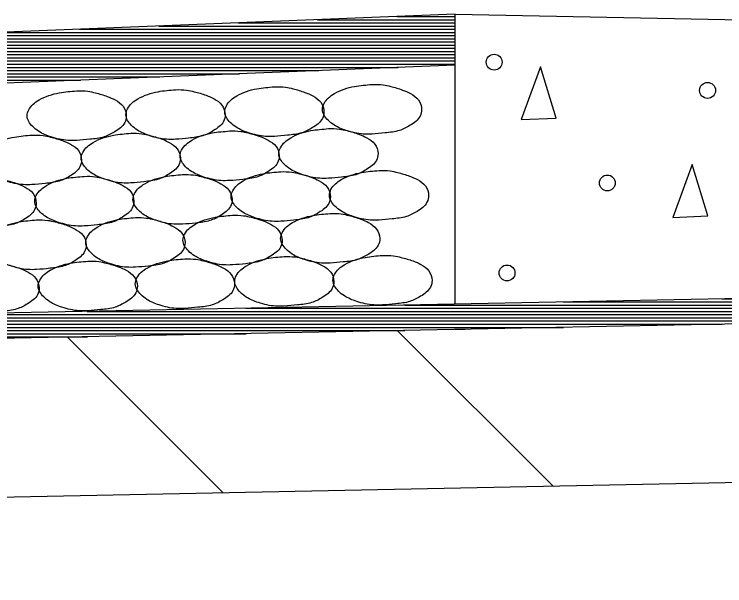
# Model space of a CAD drawing. Extents: x 60325 to 61047, y 53669 to 53767.
# Drawn here: x 60351.857 to 60354.096, y 53688.754 to 53690.555 of the extents above; entities that cross this region are included whole.
import ezdxf

# ---------------------------------------------------------------- set-up
doc = ezdxf.new("R2010")
doc.units = 0
doc.layers.add('R_Border', color=7, linetype='Continuous')
doc.layers.add('R_Border Prem', color=7, linetype='Continuous')

msp = doc.modelspace()

# ---------------------------------------------------------------- linework, layer by layer
at = {"layer": 'R_Border'}
msp.add_line((60353.2467, 53690.5551), (60381.2467, 53689.9951), dxfattribs=at)
at = {"layer": 'R_Border Prem'}
for p, q in [((60353.2467, 53690.5551), (60347.2467, 53690.3151)), ((60353.2467, 53689.6418), (60353.2467, 53690.5551)), ((60352.5631, 53690.5277), (60353.2467, 53690.5277)), ((60352.8131, 53690.5377), (60353.2467, 53690.5377)), ((60353.0631, 53690.5477), (60353.2467, 53690.5477)), ((60352.0631, 53690.5077), (60353.2467, 53690.5077)), ((60352.3131, 53690.5177), (60353.2467, 53690.5177)), ((60351.5631, 53690.4877), (60353.2467, 53690.4877)), ((60351.8131, 53690.4977), (60353.2467, 53690.4977)), ((60351.0631, 53690.4677), (60353.2467, 53690.4677)), ((60351.3131, 53690.4777), (60353.2467, 53690.4777)), ((60350.3131, 53690.4377), (60353.2467, 53690.4377)), ((60350.5631, 53690.4477), (60353.2467, 53690.4477)), ((60350.8131, 53690.4577), (60353.2467, 53690.4577)), ((60349.8131, 53690.4177), (60353.2467, 53690.4177)), ((60350.0631, 53690.4277), (60353.2467, 53690.4277)), ((60353.2467, 53690.3949), (60347.2467, 53690.1549)), ((60349.3131, 53690.3977), (60353.2467, 53690.3977)), ((60349.5631, 53690.4077), (60353.2467, 53690.4077)), ((60348.8131, 53690.3777), (60352.8163, 53690.3777)), ((60349.0631, 53690.3877), (60353.0663, 53690.3877)), ((60348.3131, 53690.3577), (60352.3163, 53690.3577)), ((60348.5631, 53690.3677), (60352.5663, 53690.3677)), ((60348.0631, 53690.3477), (60352.0663, 53690.3477)), ((60355.2467, 53689.6818), (60351.2467, 53689.6018)), ((60354.0868, 53689.6586), (60356.4066, 53689.6586)), ((60353.0868, 53689.6386), (60357.4066, 53689.6386)), ((60353.5868, 53689.6486), (60356.9066, 53689.6486)), ((60352.0868, 53689.6186), (60358.4066, 53689.6186)), ((60352.5868, 53689.6286), (60357.9066, 53689.6286)), ((60355.2467, 53689.6018), (60351.2467, 53689.5218)), ((60351.2467, 53689.5986), (60355.0876, 53689.5986)), ((60351.2467, 53689.5886), (60354.5876, 53689.5886)), ((60351.5868, 53689.6086), (60358.9066, 53689.6086)), ((60351.2467, 53689.5786), (60354.0876, 53689.5786)), ((60351.2467, 53689.5686), (60353.5876, 53689.5686)), ((60351.2467, 53689.5586), (60353.0876, 53689.5586)), ((60351.2467, 53689.5486), (60352.5876, 53689.5486)), ((60353.0644, 53689.5581), (60353.5547, 53689.0678)), ((60353.2467, 53689.5624), (60353.2779, 53689.5624)), ((60351.2467, 53689.5386), (60352.0876, 53689.5386)), ((60352.0246, 53689.5373), (60352.5149, 53689.047)), ((60355.2467, 53689.1017), (60337.8825, 53688.7544))]:
    msp.add_line(p, q, dxfattribs=at)
for points in [[(60353.515, 53690.3889), (60353.4545, 53690.2229), (60353.5645, 53690.2274), (60353.515, 53690.3889)], [(60353.9929, 53690.0811), (60353.9324, 53689.9151), (60354.0424, 53689.9196), (60353.9929, 53690.0811)]]:
    msp.add_lwpolyline(points, dxfattribs=at)
for centre in [(60353.3694, 53690.4041), (60354.0417, 53690.315), (60353.7258, 53690.0234), (60353.4099, 53689.7399)]:
    msp.add_circle(centre, 0.025, dxfattribs=at)
for points in [[(60352.6767, 53690.3264), (60352.6217, 53690.3202), (60352.5579, 53690.2977), (60352.5254, 53690.2664), (60352.5204, 53690.2477), (60352.5379, 53690.2139), (60352.5567, 53690.1989), (60352.5954, 53690.1814), (60352.6492, 53690.1702), (60352.6767, 53690.1702), (60352.7179, 53690.1739), (60352.7629, 53690.1814), (60352.7967, 53690.1977), (60352.8279, 53690.2264), (60352.8329, 53690.2477), (60352.8229, 53690.2777), (60352.7979, 53690.2977), (60352.7729, 53690.3089), (60352.7354, 53690.3202), (60352.7117, 53690.3252), (60352.6767, 53690.3264)], [(60352.9844, 53690.3338), (60352.9294, 53690.3275), (60352.8657, 53690.305), (60352.8332, 53690.2738), (60352.8282, 53690.255), (60352.8457, 53690.2213), (60352.8644, 53690.2063), (60352.9032, 53690.1888), (60352.9569, 53690.1775), (60352.9844, 53690.1775), (60353.0257, 53690.1813), (60353.0707, 53690.1888), (60353.1044, 53690.205), (60353.1357, 53690.2338), (60353.1407, 53690.255), (60353.1307, 53690.285), (60353.1057, 53690.305), (60353.0807, 53690.3163), (60353.0432, 53690.3275), (60353.0194, 53690.3325), (60352.9844, 53690.3338)], [(60352.0539, 53690.3136), (60351.9989, 53690.3074), (60351.9352, 53690.2849), (60351.9027, 53690.2536), (60351.8977, 53690.2349), (60351.9152, 53690.2011), (60351.9339, 53690.1861), (60351.9727, 53690.1686), (60352.0264, 53690.1574), (60352.0539, 53690.1574), (60352.0952, 53690.1611), (60352.1402, 53690.1686), (60352.1739, 53690.1849), (60352.2052, 53690.2136), (60352.2102, 53690.2349), (60352.2002, 53690.2649), (60352.1752, 53690.2849), (60352.1502, 53690.2961), (60352.1127, 53690.3074), (60352.0889, 53690.3124), (60352.0539, 53690.3136)], [(60352.3653, 53690.3173), (60352.3103, 53690.311), (60352.2465, 53690.2885), (60352.214, 53690.2573), (60352.209, 53690.2385), (60352.2265, 53690.2048), (60352.2453, 53690.1898), (60352.284, 53690.1723), (60352.3378, 53690.161), (60352.3653, 53690.161), (60352.4065, 53690.1648), (60352.4515, 53690.1723), (60352.4853, 53690.1885), (60352.5165, 53690.2173), (60352.5215, 53690.2385), (60352.5115, 53690.2685), (60352.4865, 53690.2885), (60352.4615, 53690.2998), (60352.424, 53690.311), (60352.4003, 53690.316), (60352.3653, 53690.3173)], [(60352.847, 53690.1945), (60352.792, 53690.1883), (60352.7283, 53690.1658), (60352.6958, 53690.1345), (60352.6908, 53690.1158), (60352.7083, 53690.082), (60352.727, 53690.067), (60352.7658, 53690.0495), (60352.8195, 53690.0383), (60352.847, 53690.0383), (60352.8883, 53690.042), (60352.9333, 53690.0495), (60352.967, 53690.0658), (60352.9983, 53690.0945), (60353.0033, 53690.1158), (60352.9933, 53690.1458), (60352.9683, 53690.1658), (60352.9433, 53690.177), (60352.9058, 53690.1883), (60352.882, 53690.1933), (60352.847, 53690.1945)], [(60351.9129, 53690.1744), (60351.8579, 53690.1681), (60351.7941, 53690.1456), (60351.7616, 53690.1144), (60351.7566, 53690.0956), (60351.7741, 53690.0619), (60351.7929, 53690.0469), (60351.8316, 53690.0294), (60351.8854, 53690.0181), (60351.9129, 53690.0181), (60351.9541, 53690.0219), (60351.9991, 53690.0294), (60352.0329, 53690.0456), (60352.0641, 53690.0744), (60352.0691, 53690.0956), (60352.0591, 53690.1256), (60352.0341, 53690.1456), (60352.0091, 53690.1569), (60351.9716, 53690.1681), (60351.9479, 53690.1731), (60351.9129, 53690.1744)], [(60352.2243, 53690.1799), (60352.1693, 53690.1736), (60352.1055, 53690.1511), (60352.073, 53690.1199), (60352.068, 53690.1011), (60352.0855, 53690.0674), (60352.1043, 53690.0524), (60352.143, 53690.0349), (60352.1968, 53690.0236), (60352.2243, 53690.0236), (60352.2655, 53690.0274), (60352.3105, 53690.0349), (60352.3443, 53690.0511), (60352.3755, 53690.0799), (60352.3805, 53690.1011), (60352.3705, 53690.1311), (60352.3455, 53690.1511), (60352.3205, 53690.1624), (60352.283, 53690.1736), (60352.2593, 53690.1786), (60352.2243, 53690.1799)], [(60352.5356, 53690.1872), (60352.4806, 53690.181), (60352.4169, 53690.1585), (60352.3844, 53690.1272), (60352.3794, 53690.1085), (60352.3969, 53690.0747), (60352.4156, 53690.0597), (60352.4544, 53690.0422), (60352.5081, 53690.031), (60352.5356, 53690.031), (60352.5769, 53690.0347), (60352.6219, 53690.0422), (60352.6556, 53690.0585), (60352.6869, 53690.0872), (60352.6919, 53690.1085), (60352.6819, 53690.1385), (60352.6569, 53690.1585), (60352.6319, 53690.1697), (60352.5944, 53690.181), (60352.5706, 53690.186), (60352.5356, 53690.1872)], [(60352.6968, 53690.059), (60352.6418, 53690.0527), (60352.5781, 53690.0302), (60352.5456, 53689.999), (60352.5406, 53689.9802), (60352.5581, 53689.9465), (60352.5768, 53689.9315), (60352.6156, 53689.914), (60352.6693, 53689.9027), (60352.6968, 53689.9027), (60352.7381, 53689.9065), (60352.7831, 53689.914), (60352.8168, 53689.9302), (60352.8481, 53689.959), (60352.8531, 53689.9802), (60352.8431, 53690.0102), (60352.8181, 53690.0302), (60352.7931, 53690.0415), (60352.7556, 53690.0527), (60352.7318, 53690.0577), (60352.6968, 53690.059)], [(60353.0064, 53690.0627), (60352.9514, 53690.0564), (60352.8876, 53690.0339), (60352.8551, 53690.0027), (60352.8501, 53689.9839), (60352.8676, 53689.9502), (60352.8864, 53689.9352), (60352.9251, 53689.9177), (60352.9789, 53689.9064), (60353.0064, 53689.9064), (60353.0476, 53689.9102), (60353.0926, 53689.9177), (60353.1264, 53689.9339), (60353.1576, 53689.9627), (60353.1626, 53689.9839), (60353.1526, 53690.0139), (60353.1276, 53690.0339), (60353.1026, 53690.0452), (60353.0651, 53690.0564), (60353.0414, 53690.0614), (60353.0064, 53690.0627)], [(60351.77, 53690.0389), (60351.715, 53690.0326), (60351.6512, 53690.0101), (60351.6187, 53689.9789), (60351.6137, 53689.9601), (60351.6312, 53689.9264), (60351.65, 53689.9114), (60351.6887, 53689.8939), (60351.7425, 53689.8826), (60351.77, 53689.8826), (60351.8112, 53689.8864), (60351.8562, 53689.8939), (60351.89, 53689.9101), (60351.9212, 53689.9389), (60351.9262, 53689.9601), (60351.9162, 53689.9901), (60351.8912, 53690.0101), (60351.8662, 53690.0214), (60351.8287, 53690.0326), (60351.805, 53690.0376), (60351.77, 53690.0389)], [(60352.0777, 53690.0443), (60352.0227, 53690.0381), (60351.959, 53690.0156), (60351.9265, 53689.9843), (60351.9215, 53689.9656), (60351.939, 53689.9318), (60351.9577, 53689.9168), (60351.9965, 53689.8993), (60352.0502, 53689.8881), (60352.0777, 53689.8881), (60352.119, 53689.8918), (60352.164, 53689.8993), (60352.1977, 53689.9156), (60352.229, 53689.9443), (60352.234, 53689.9656), (60352.224, 53689.9956), (60352.199, 53690.0156), (60352.174, 53690.0268), (60352.1365, 53690.0381), (60352.1127, 53690.0431), (60352.0777, 53690.0443)], [(60352.3873, 53690.0498), (60352.3323, 53690.0436), (60352.2685, 53690.0211), (60352.236, 53689.9898), (60352.231, 53689.9711), (60352.2485, 53689.9373), (60352.2673, 53689.9223), (60352.306, 53689.9048), (60352.3598, 53689.8936), (60352.3873, 53689.8936), (60352.4285, 53689.8973), (60352.4735, 53689.9048), (60352.5073, 53689.9211), (60352.5385, 53689.9498), (60352.5435, 53689.9711), (60352.5335, 53690.0011), (60352.5085, 53690.0211), (60352.4835, 53690.0323), (60352.446, 53690.0436), (60352.4223, 53690.0486), (60352.3873, 53690.0498)], [(60352.8525, 53689.9271), (60352.7975, 53689.9209), (60352.7338, 53689.8984), (60352.7013, 53689.8671), (60352.6963, 53689.8484), (60352.7138, 53689.8146), (60352.7325, 53689.7996), (60352.7713, 53689.7821), (60352.825, 53689.7709), (60352.8525, 53689.7709), (60352.8938, 53689.7746), (60352.9388, 53689.7821), (60352.9725, 53689.7984), (60353.0038, 53689.8271), (60353.0088, 53689.8484), (60352.9988, 53689.8784), (60352.9738, 53689.8984), (60352.9488, 53689.9096), (60352.9113, 53689.9209), (60352.8875, 53689.9259), (60352.8525, 53689.9271)], [(60351.9275, 53689.907), (60351.8725, 53689.9007), (60351.8088, 53689.8782), (60351.7763, 53689.847), (60351.7713, 53689.8282), (60351.7888, 53689.7945), (60351.8075, 53689.7795), (60351.8463, 53689.762), (60351.9, 53689.7507), (60351.9275, 53689.7507), (60351.9688, 53689.7545), (60352.0138, 53689.762), (60352.0475, 53689.7782), (60352.0788, 53689.807), (60352.0838, 53689.8282), (60352.0738, 53689.8582), (60352.0488, 53689.8782), (60352.0238, 53689.8895), (60351.9863, 53689.9007), (60351.9625, 53689.9057), (60351.9275, 53689.907)], [(60352.2389, 53689.9143), (60352.1839, 53689.908), (60352.1202, 53689.8855), (60352.0877, 53689.8543), (60352.0827, 53689.8355), (60352.1002, 53689.8018), (60352.1189, 53689.7868), (60352.1577, 53689.7693), (60352.2114, 53689.758), (60352.2389, 53689.758), (60352.2802, 53689.7618), (60352.3252, 53689.7693), (60352.3589, 53689.7855), (60352.3902, 53689.8143), (60352.3952, 53689.8355), (60352.3852, 53689.8655), (60352.3602, 53689.8855), (60352.3352, 53689.8968), (60352.2977, 53689.908), (60352.2739, 53689.913), (60352.2389, 53689.9143)], [(60352.5448, 53689.9216), (60352.4898, 53689.9154), (60352.4261, 53689.8929), (60352.3936, 53689.8616), (60352.3886, 53689.8429), (60352.4061, 53689.8091), (60352.4248, 53689.7941), (60352.4636, 53689.7766), (60352.5173, 53689.7654), (60352.5448, 53689.7654), (60352.5861, 53689.7691), (60352.6311, 53689.7766), (60352.6648, 53689.7929), (60352.6961, 53689.8216), (60352.7011, 53689.8429), (60352.6911, 53689.8729), (60352.6661, 53689.8929), (60352.6411, 53689.9041), (60352.6036, 53689.9154), (60352.5798, 53689.9204), (60352.5448, 53689.9216)], [(60352.7078, 53689.7916), (60352.6528, 53689.7853), (60352.5891, 53689.7628), (60352.5566, 53689.7316), (60352.5516, 53689.7128), (60352.5691, 53689.6791), (60352.5878, 53689.6641), (60352.6266, 53689.6466), (60352.6803, 53689.6353), (60352.7078, 53689.6353), (60352.7491, 53689.6391), (60352.7941, 53689.6466), (60352.8278, 53689.6628), (60352.8591, 53689.6916), (60352.8641, 53689.7128), (60352.8541, 53689.7428), (60352.8291, 53689.7628), (60352.8041, 53689.7741), (60352.7666, 53689.7853), (60352.7428, 53689.7903), (60352.7078, 53689.7916)], [(60353.0174, 53689.7952), (60352.9624, 53689.789), (60352.8986, 53689.7665), (60352.8661, 53689.7352), (60352.8611, 53689.7165), (60352.8786, 53689.6827), (60352.8974, 53689.6677), (60352.9361, 53689.6502), (60352.9899, 53689.639), (60353.0174, 53689.639), (60353.0586, 53689.6427), (60353.1036, 53689.6502), (60353.1374, 53689.6665), (60353.1686, 53689.6952), (60353.1736, 53689.7165), (60353.1636, 53689.7465), (60353.1386, 53689.7665), (60353.1136, 53689.7777), (60353.0761, 53689.789), (60353.0524, 53689.794), (60353.0174, 53689.7952)], [(60351.7792, 53689.7714), (60351.7242, 53689.7652), (60351.6604, 53689.7427), (60351.6279, 53689.7114), (60351.6229, 53689.6927), (60351.6404, 53689.6589), (60351.6592, 53689.6439), (60351.6979, 53689.6264), (60351.7517, 53689.6152), (60351.7792, 53689.6152), (60351.8204, 53689.6189), (60351.8654, 53689.6264), (60351.8992, 53689.6427), (60351.9304, 53689.6714), (60351.9354, 53689.6927), (60351.9254, 53689.7227), (60351.9004, 53689.7427), (60351.8754, 53689.7539), (60351.8379, 53689.7652), (60351.8142, 53689.7702), (60351.7792, 53689.7714)], [(60352.0887, 53689.7769), (60352.0337, 53689.7707), (60351.97, 53689.7482), (60351.9375, 53689.7169), (60351.9325, 53689.6982), (60351.95, 53689.6644), (60351.9687, 53689.6494), (60352.0075, 53689.6319), (60352.0612, 53689.6207), (60352.0887, 53689.6207), (60352.13, 53689.6244), (60352.175, 53689.6319), (60352.2087, 53689.6482), (60352.24, 53689.6769), (60352.245, 53689.6982), (60352.235, 53689.7282), (60352.21, 53689.7482), (60352.185, 53689.7594), (60352.1475, 53689.7707), (60352.1237, 53689.7757), (60352.0887, 53689.7769)], [(60352.3946, 53689.7842), (60352.3396, 53689.778), (60352.2759, 53689.7555), (60352.2434, 53689.7242), (60352.2384, 53689.7055), (60352.2559, 53689.6717), (60352.2746, 53689.6567), (60352.3134, 53689.6392), (60352.3671, 53689.628), (60352.3946, 53689.628), (60352.4359, 53689.6317), (60352.4809, 53689.6392), (60352.5146, 53689.6555), (60352.5459, 53689.6842), (60352.5509, 53689.7055), (60352.5409, 53689.7355), (60352.5159, 53689.7555), (60352.4909, 53689.7667), (60352.4534, 53689.778), (60352.4296, 53689.783), (60352.3946, 53689.7842)]]:
    msp.add_spline(points, degree=3, dxfattribs=at)

doc.saveas('drawing.dxf')
